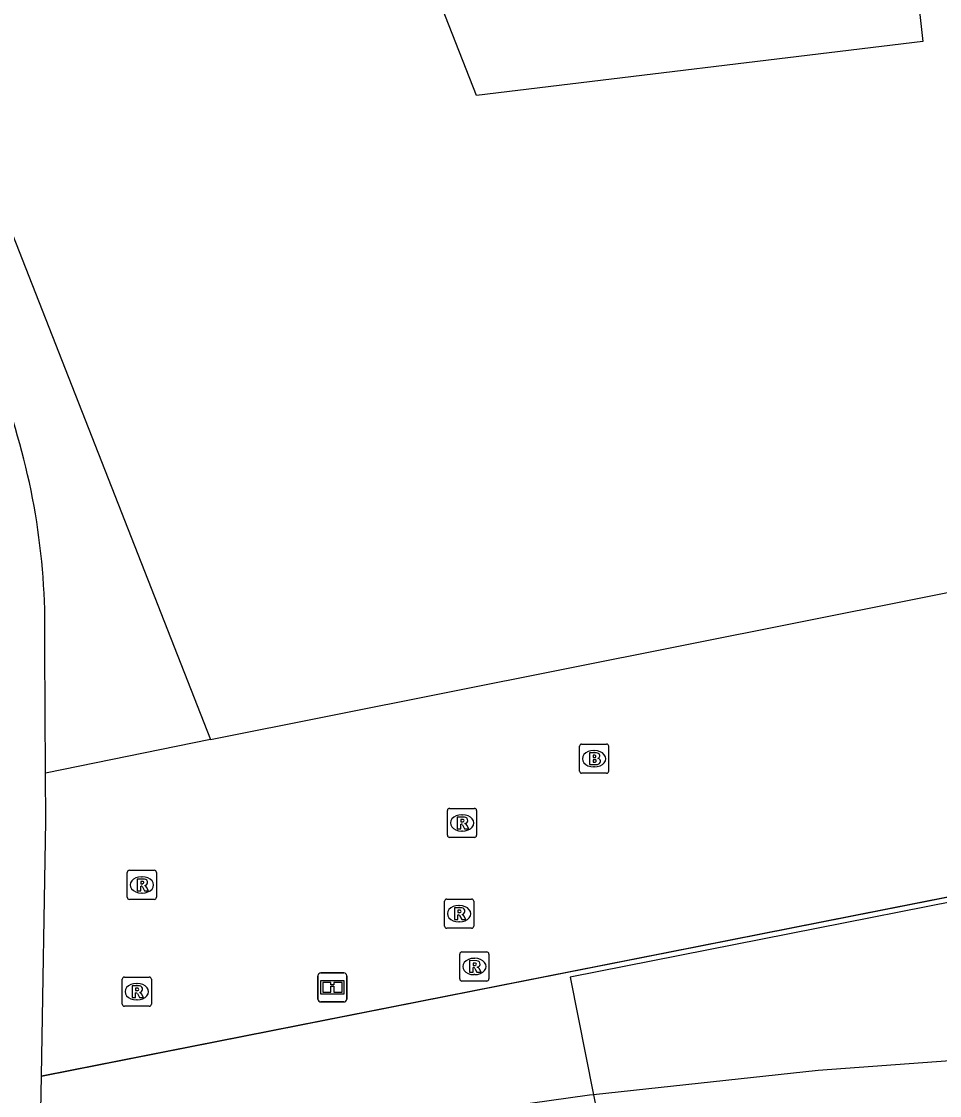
# Model space of a CAD drawing. Extents: x 161087 to 161922, y 382574 to 383873.
# Drawn here: x 161166.35 to 161197.83, y 383574.33 to 383611.18 of the extents above; entities that cross this region are included whole.
import ezdxf

# ---------------------------------------------------------------- set-up
doc = ezdxf.new("R2010")
doc.units = 0
for name, color, linetype in [('IMGEO_Brandkraan', 7, 'Continuous'), ('IMGEO_Fietspad_gesloten', 7, 'Continuous'), ('IMGEO_Informatiebord', 7, 'Continuous'), ('IMGEO_Lijnafwatering', 7, 'Continuous'), ('IMGEO_Pand', 7, 'Continuous'), ('IMGEO_Pand_overbouw', 7, 'Continuous'), ('IMGEO_Rioolput', 7, 'Continuous'), ('IMGEO_Voetgangersgebied_open', 7, 'Continuous'), ('IMGEO_Voetpad_open', 7, 'Continuous')]:
    doc.layers.add(name, color=color, linetype=linetype)

msp = doc.modelspace()

# ---------------------------------------------------------------- linework, layer by layer
at = {"layer": 'IMGEO_Brandkraan'}
for p, q in [((161185.481, 383585.458), (161185.481, 383586.31)), ((161185.556, 383586.384), (161186.408, 383586.384)), ((161185.969, 383586.164), (161185.994, 383586.164)), ((161186.482, 383586.31), (161186.482, 383585.458)), ((161186.408, 383585.384), (161185.556, 383585.384)), ((161185.992, 383585.604), (161185.967, 383585.604))]:
    msp.add_line(p, q, dxfattribs=at)
for points in [[(161185.481, 383585.458), (161185.481, 383586.31)], [(161185.556, 383586.384), (161186.408, 383586.384)], [(161185.829, 383586.084), (161185.829, 383585.684), (161186.042, 383585.684)], [(161186.06, 383586.084), (161185.829, 383586.084)], [(161186.482, 383586.31), (161186.482, 383585.458)], [(161186.008, 383586.003), (161185.954, 383586.003), (161185.954, 383585.927)], [(161185.954, 383585.927), (161186.007, 383585.927)], [(161186.016, 383585.851), (161185.954, 383585.851), (161185.954, 383585.77)], [(161185.954, 383585.77), (161186.016, 383585.77)], [(161186.408, 383585.384), (161185.556, 383585.384)]]:
    msp.add_lwpolyline(points, dxfattribs=at)
for centre, radius, start, end in [((161185.558, 383586.308), 0.0765, 91.552, 178.448), ((161185.558, 383586.308), 0.0765, 91.552, 178.448), ((161186.064, 383585.939), 0.145, 59.4692, 91.5367), ((161186.089, 383585.986), 0.0922, 285.5137, 58.1501), ((161186.406, 383586.308), 0.0765, 1.552, 88.448), ((161186.406, 383586.308), 0.0765, 1.552, 88.448), ((161186.009, 383585.965), 0.0379, 267.8285, 90.9355), ((161186.017, 383585.81), 0.0404, 269.8759, 90.5077), ((161186.048, 383585.935), 0.251, 268.6676, 293.5347), ((161186.094, 383585.794), 0.105, 301.3115, 78.989), ((161185.558, 383585.46), 0.0765, 181.552, 268.448), ((161185.558, 383585.46), 0.0765, 181.552, 268.448), ((161186.406, 383585.46), 0.0765, 271.552, 358.448), ((161186.406, 383585.46), 0.0765, 271.552, 358.448)]:
    msp.add_arc(centre, radius, start, end, dxfattribs=at)
for centre, major_axis, ratio, start_param, end_param in [((161185.968, 383585.884), (-0.387, 0.002), 0.722429, 4.712389, 7.853982), ((161185.993, 383585.884), (-0.39, 0.002), 0.717154, 1.570796, 4.712389)]:
    msp.add_ellipse(centre, major_axis=major_axis, ratio=ratio, start_param=start_param, end_param=end_param, dxfattribs=at)
at = {"layer": 'IMGEO_Fietspad_gesloten'}
for points in [[(161167.176, 383585.394), (161167.144, 383589.644)], [(161167.03, 383574.999), (161167.188, 383583.742), (161167.176, 383585.394)], [(161166.901, 383567.83), (161167.03, 383574.999)]]:
    msp.add_lwpolyline(points, dxfattribs=at)
msp.add_arc((161143.439, 383590.349), 23.716, 358.2976, 19.4796, dxfattribs=at)
at = {"layer": 'IMGEO_Informatiebord'}
for p, q in [((161176.515, 383577.638), (161176.515, 383578.438)), ((161176.515, 383578.438), (161176.515, 383577.638)), ((161176.615, 383578.538), (161177.405, 383578.538)), ((161177.405, 383578.538), (161176.615, 383578.538)), ((161177.505, 383578.438), (161177.505, 383577.638)), ((161177.505, 383577.638), (161177.505, 383578.438)), ((161177.405, 383577.538), (161176.615, 383577.538)), ((161176.615, 383577.538), (161177.405, 383577.538))]:
    msp.add_line(p, q, dxfattribs=at)
for points in [[(161176.616, 383578.27), (161177.404, 383578.27), (161177.404, 383577.806), (161176.616, 383577.806), (161176.616, 383578.27)], [(161176.681, 383578.205), (161176.681, 383577.871), (161176.956, 383577.871), (161176.957, 383578.084), (161177.061, 383578.085), (161177.062, 383577.871), (161177.339, 383577.871), (161177.339, 383578.205), (161177.063, 383578.205), (161177.063, 383578.125), (161176.957, 383578.125), (161176.957, 383578.205), (161176.681, 383578.205)]]:
    msp.add_lwpolyline(points, dxfattribs=at)
for centre, start, end in [((161176.615, 383578.438), 90, 180), ((161176.615, 383578.438), 90, 180), ((161177.405, 383578.438), 0, 90), ((161177.405, 383578.438), 360, 90), ((161176.615, 383577.638), 180, 270), ((161176.615, 383577.638), 180, 270), ((161177.405, 383577.638), 270, 0), ((161177.405, 383577.638), 270, 0)]:
    msp.add_arc(centre, 0.1, start, end, dxfattribs=at)
at = {"layer": 'IMGEO_Lijnafwatering'}
for points in [[(161185.214, 383578.598), (161206.762, 383582.856)], [(161167.088, 383575.016), (161185.214, 383578.598)]]:
    msp.add_lwpolyline(points, dxfattribs=at)
at = {"layer": 'IMGEO_Pand'}
for points in [[(161139.92, 383670.519), (161156.518, 383628.165), (161157.539, 383625.558), (161172.827, 383586.546)], [(161196.458, 383617.742), (161197.253, 383610.493), (161181.95, 383608.643), (161162.495, 383658.233), (161191.393, 383661.414), (161191.665, 383661.444), (161193.45, 383661.641)], [(161172.827, 383586.546), (161205.156, 383592.992), (161211.825, 383594.322), (161211.23, 383599.985)]]:
    msp.add_lwpolyline(points, dxfattribs=at)
at = {"layer": 'IMGEO_Pand_overbouw'}
msp.add_lwpolyline([(161281.107, 383597.349), (161234.541, 383588.148), (161206.793, 383582.665), (161185.162, 383578.391), (161185.959, 383574.357), (161187.317, 383567.484), (161189.659, 383555.631), (161285.604, 383574.589), (161284.625, 383579.543), (161283.27, 383586.404)], close=True, dxfattribs=at)
at = {"layer": 'IMGEO_Rioolput'}
for p, q in [((161180.954, 383583.256), (161180.954, 383584.108)), ((161181.029, 383584.182), (161181.881, 383584.182)), ((161181.442, 383583.962), (161181.467, 383583.962)), ((161181.955, 383584.108), (161181.955, 383583.256)), ((161181.881, 383583.182), (161181.029, 383583.182)), ((161181.465, 383583.402), (161181.44, 383583.402)), ((161170.05, 383582.055), (161170.902, 383582.055)), ((161169.975, 383581.129), (161169.975, 383581.981)), ((161170.463, 383581.835), (161170.488, 383581.835)), ((161170.976, 383581.981), (161170.976, 383581.129)), ((161170.486, 383581.275), (161170.461, 383581.275)), ((161170.902, 383581.055), (161170.05, 383581.055)), ((161180.854, 383580.141), (161180.854, 383580.993)), ((161180.929, 383581.067), (161181.781, 383581.067)), ((161181.855, 383580.993), (161181.855, 383580.141)), ((161181.342, 383580.847), (161181.367, 383580.847)), ((161181.365, 383580.287), (161181.34, 383580.287)), ((161181.781, 383580.067), (161180.929, 383580.067)), ((161181.377, 383578.33), (161181.377, 383579.182)), ((161181.452, 383579.256), (161182.304, 383579.256)), ((161182.378, 383579.182), (161182.378, 383578.33)), ((161181.865, 383579.036), (161181.89, 383579.036)), ((161169.877, 383578.391), (161170.729, 383578.391)), ((161181.888, 383578.476), (161181.863, 383578.476)), ((161169.802, 383577.465), (161169.802, 383578.317)), ((161170.29, 383578.171), (161170.315, 383578.171)), ((161170.803, 383578.317), (161170.803, 383577.465)), ((161182.304, 383578.256), (161181.452, 383578.256)), ((161170.313, 383577.611), (161170.288, 383577.611)), ((161170.729, 383577.391), (161169.877, 383577.391))]:
    msp.add_line(p, q, dxfattribs=at)
for points in [[(161180.954, 383583.256), (161180.954, 383584.108)], [(161181.029, 383584.182), (161181.881, 383584.182)], [(161181.543, 383583.88), (161181.291, 383583.882), (161181.291, 383583.482)], [(161181.955, 383584.108), (161181.955, 383583.256)], [(161181.291, 383583.482), (161181.415, 383583.482), (161181.415, 383583.644), (161181.426, 383583.644)], [(161181.469, 383583.801), (161181.415, 383583.801), (161181.415, 383583.72)], [(161181.415, 383583.72), (161181.467, 383583.72)], [(161181.473, 383583.615), (161181.544, 383583.482), (161181.684, 383583.482), (161181.619, 383583.608)], [(161181.881, 383583.182), (161181.029, 383583.182)], [(161170.05, 383582.055), (161170.902, 383582.055)], [(161169.975, 383581.129), (161169.975, 383581.981)], [(161170.564, 383581.753), (161170.312, 383581.755), (161170.312, 383581.355)], [(161170.49, 383581.674), (161170.436, 383581.674), (161170.436, 383581.593)], [(161170.976, 383581.981), (161170.976, 383581.129)], [(161170.312, 383581.355), (161170.436, 383581.355), (161170.436, 383581.517), (161170.447, 383581.517)], [(161170.436, 383581.593), (161170.488, 383581.593)], [(161170.494, 383581.488), (161170.565, 383581.355), (161170.705, 383581.355), (161170.64, 383581.481)], [(161170.902, 383581.055), (161170.05, 383581.055)], [(161180.854, 383580.141), (161180.854, 383580.993)], [(161180.929, 383581.067), (161181.781, 383581.067)], [(161181.855, 383580.993), (161181.855, 383580.141)], [(161181.443, 383580.765), (161181.191, 383580.767), (161181.191, 383580.367)], [(161181.369, 383580.686), (161181.315, 383580.686), (161181.315, 383580.605)], [(161181.315, 383580.605), (161181.367, 383580.605)], [(161181.191, 383580.367), (161181.315, 383580.367), (161181.315, 383580.529), (161181.326, 383580.529)], [(161181.373, 383580.5), (161181.444, 383580.367), (161181.584, 383580.367), (161181.519, 383580.493)], [(161181.781, 383580.067), (161180.929, 383580.067)], [(161181.377, 383578.33), (161181.377, 383579.182)], [(161181.452, 383579.256), (161182.304, 383579.256)], [(161182.378, 383579.182), (161182.378, 383578.33)], [(161181.966, 383578.954), (161181.714, 383578.956), (161181.714, 383578.556)], [(161181.714, 383578.556), (161181.838, 383578.556), (161181.838, 383578.718), (161181.849, 383578.718)], [(161181.892, 383578.875), (161181.838, 383578.875), (161181.838, 383578.794)], [(161181.838, 383578.794), (161181.89, 383578.794)], [(161169.877, 383578.391), (161170.729, 383578.391)], [(161181.896, 383578.689), (161181.967, 383578.556), (161182.107, 383578.556), (161182.042, 383578.682)], [(161169.802, 383577.465), (161169.802, 383578.317)], [(161170.391, 383578.089), (161170.139, 383578.091), (161170.139, 383577.691)], [(161170.317, 383578.01), (161170.263, 383578.01), (161170.263, 383577.929)], [(161170.803, 383578.317), (161170.803, 383577.465)], [(161182.304, 383578.256), (161181.452, 383578.256)], [(161170.139, 383577.691), (161170.263, 383577.691), (161170.263, 383577.853), (161170.274, 383577.853)], [(161170.263, 383577.929), (161170.315, 383577.929)], [(161170.321, 383577.824), (161170.392, 383577.691), (161170.532, 383577.691), (161170.467, 383577.817)], [(161170.729, 383577.391), (161169.877, 383577.391)]]:
    msp.add_lwpolyline(points, dxfattribs=at)
for centre, radius, start, end in [((161181.031, 383584.106), 0.0765, 91.552, 178.448), ((161181.031, 383584.106), 0.0765, 91.552, 178.448), ((161181.542, 383583.77), 0.109, 350.3612, 89.416), ((161181.879, 383584.106), 0.0765, 1.552, 88.448), ((161181.879, 383584.106), 0.0765, 1.552, 88.448), ((161181.425, 383583.591), 0.0533, 26.0293, 88.6989), ((161181.451, 383583.909), 0.19, 274.7715, 282.9687), ((161181.475, 383583.705), 0.0964, 77.0061, 93.1865), ((161181.489, 383583.762), 0.0378, 276.6634, 79.6772), ((161181.54, 383583.77), 0.112, 277.5842, 350.9817), ((161181.524, 383583.555), 0.108, 29.5134, 73.7905), ((161181.031, 383583.258), 0.0765, 181.552, 268.448), ((161181.031, 383583.258), 0.0765, 181.552, 268.448), ((161181.879, 383583.258), 0.0765, 271.552, 358.448), ((161181.879, 383583.258), 0.0765, 271.552, 358.448), ((161170.052, 383581.979), 0.0765, 91.552, 178.448), ((161170.052, 383581.979), 0.0765, 91.552, 178.448), ((161170.9, 383581.979), 0.0765, 1.552, 88.448), ((161170.9, 383581.979), 0.0765, 1.552, 88.448), ((161170.496, 383581.578), 0.0964, 77.0061, 93.1865), ((161170.51, 383581.635), 0.0378, 276.6634, 79.6772), ((161170.563, 383581.643), 0.109, 350.3612, 89.416), ((161170.446, 383581.464), 0.0533, 26.0293, 88.6989), ((161170.472, 383581.782), 0.19, 274.7715, 282.9687), ((161170.561, 383581.643), 0.112, 277.5842, 350.9817), ((161170.545, 383581.428), 0.108, 29.5134, 73.7905), ((161170.052, 383581.131), 0.0765, 181.552, 268.448), ((161170.052, 383581.131), 0.0765, 181.552, 268.448), ((161170.9, 383581.131), 0.0765, 271.552, 358.448), ((161170.9, 383581.131), 0.0765, 271.552, 358.448), ((161180.931, 383580.991), 0.0765, 91.552, 178.448), ((161180.931, 383580.991), 0.0765, 91.552, 178.448), ((161181.779, 383580.991), 0.0765, 1.552, 88.448), ((161181.779, 383580.991), 0.0765, 1.552, 88.448), ((161181.351, 383580.794), 0.19, 274.7715, 282.9687), ((161181.375, 383580.59), 0.0964, 77.0061, 93.1865), ((161181.389, 383580.647), 0.0378, 276.6634, 79.6772), ((161181.442, 383580.655), 0.109, 350.3612, 89.416), ((161181.44, 383580.655), 0.112, 277.5842, 350.9817), ((161181.424, 383580.44), 0.108, 29.5134, 73.7905), ((161181.325, 383580.476), 0.0533, 26.0293, 88.6989), ((161180.931, 383580.143), 0.0765, 181.552, 268.448), ((161180.931, 383580.143), 0.0765, 181.552, 268.448), ((161181.779, 383580.143), 0.0765, 271.552, 358.448), ((161181.779, 383580.143), 0.0765, 271.552, 358.448), ((161181.454, 383579.18), 0.0765, 91.552, 178.448), ((161181.454, 383579.18), 0.0765, 91.552, 178.448), ((161182.302, 383579.18), 0.0765, 1.552, 88.448), ((161182.302, 383579.18), 0.0765, 1.552, 88.448), ((161181.848, 383578.665), 0.0533, 26.0293, 88.6989), ((161181.874, 383578.983), 0.19, 274.7715, 282.9687), ((161181.898, 383578.779), 0.0964, 77.0061, 93.1865), ((161181.912, 383578.836), 0.0378, 276.6634, 79.6772), ((161181.965, 383578.844), 0.109, 350.3612, 89.416), ((161181.963, 383578.844), 0.112, 277.5842, 350.9817), ((161181.947, 383578.629), 0.108, 29.5134, 73.7905), ((161169.879, 383578.315), 0.0765, 91.552, 178.448), ((161169.879, 383578.315), 0.0765, 91.552, 178.448), ((161170.727, 383578.315), 0.0765, 1.552, 88.448), ((161170.727, 383578.315), 0.0765, 1.552, 88.448), ((161181.454, 383578.332), 0.0765, 181.552, 268.448), ((161181.454, 383578.332), 0.0765, 181.552, 268.448), ((161182.302, 383578.332), 0.0765, 271.552, 358.448), ((161182.302, 383578.332), 0.0765, 271.552, 358.448), ((161170.323, 383577.914), 0.0964, 77.0061, 93.1865), ((161170.337, 383577.971), 0.0378, 276.6634, 79.6772), ((161170.39, 383577.979), 0.109, 350.3612, 89.416), ((161170.388, 383577.979), 0.112, 277.5842, 350.9817), ((161170.273, 383577.8), 0.0533, 26.0293, 88.6989), ((161170.299, 383578.118), 0.19, 274.7715, 282.9687), ((161170.372, 383577.764), 0.108, 29.5134, 73.7905), ((161169.879, 383577.467), 0.0765, 181.552, 268.448), ((161169.879, 383577.467), 0.0765, 181.552, 268.448), ((161170.727, 383577.467), 0.0765, 271.552, 358.448), ((161170.727, 383577.467), 0.0765, 271.552, 358.448)]:
    msp.add_arc(centre, radius, start, end, dxfattribs=at)
for centre, major_axis, ratio, start_param, end_param in [((161181.441, 383583.682), (-0.387, 0.002), 0.722429, 4.712389, 7.853982), ((161181.466, 383583.682), (-0.39, 0.002), 0.717154, 1.570796, 4.712389), ((161170.462, 383581.555), (-0.387, 0.002), 0.722429, 4.712389, 7.853982), ((161170.487, 383581.555), (-0.39, 0.002), 0.717154, 1.570796, 4.712389), ((161181.341, 383580.567), (-0.387, 0.002), 0.722429, 4.712389, 7.853982), ((161181.366, 383580.567), (-0.39, 0.002), 0.717154, 1.570796, 4.712389), ((161181.864, 383578.756), (-0.387, 0.002), 0.722429, 4.712389, 7.853982), ((161181.889, 383578.756), (-0.39, 0.002), 0.717154, 1.570796, 4.712389), ((161170.289, 383577.891), (-0.387, 0.002), 0.722429, 4.712389, 7.853982), ((161170.314, 383577.891), (-0.39, 0.002), 0.717154, 1.570796, 4.712389)]:
    msp.add_ellipse(centre, major_axis=major_axis, ratio=ratio, start_param=start_param, end_param=end_param, dxfattribs=at)
at = {"layer": 'IMGEO_Voetgangersgebied_open'}
for points in [[(161167.03, 383574.999), (161167.087, 383575.006), (161311.987, 383603.664)], [(161214.836, 383575.631), (161214.569, 383575.66), (161213.007, 383575.828), (161208.766, 383576.12), (161207.84, 383576.059), (161206.417, 383575.965), (161203.186, 383575.881), (161193.671, 383575.193), (161185.959, 383574.357), (161185.824, 383574.342), (161181.835, 383573.776), (161179.43, 383573.177), (161177.532, 383572.583), (161183.264, 383567.256), (161183.919, 383567.173), (161187.317, 383567.484), (161187.683, 383567.518), (161191.588, 383567.997), (161195.982, 383568.759), (161200.54, 383569.722), (161204.314, 383570.614), (161209.012, 383571.998), (161213.602, 383573.717)]]:
    msp.add_lwpolyline(points, dxfattribs=at)
at = {"layer": 'IMGEO_Voetpad_open'}
msp.add_lwpolyline([(161172.827, 383586.546), (161167.176, 383585.394)], dxfattribs=at)

doc.saveas('drawing.dxf')
